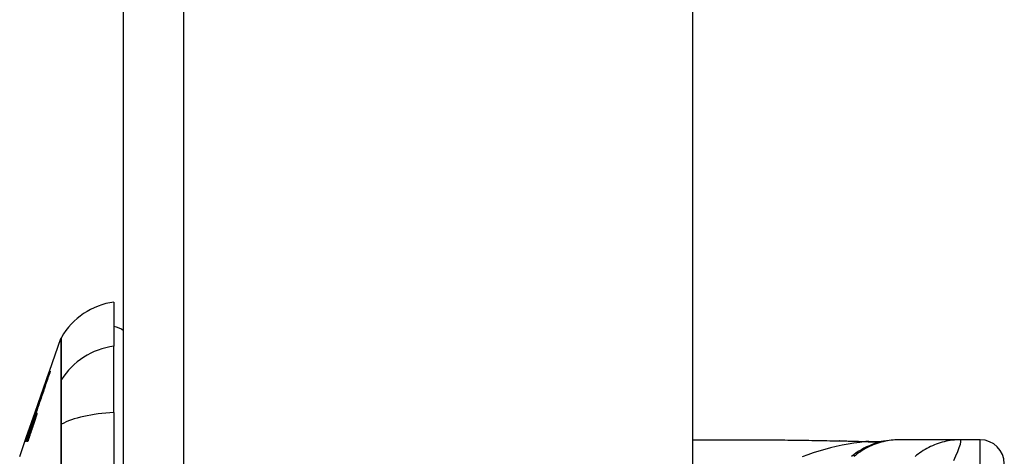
# Model space of a CAD drawing. Header units: inches. Extents: x 14 to 456, y 41 to 215.
# Tile 260 of 361: x 267.06 to 268.675, y 131.27 to 131.987. Entities that reach past the tile are written whole.
import ezdxf

# ---------------------------------------------------------------- set-up
doc = ezdxf.new("R2010")
doc.units = ezdxf.units.IN
doc.header["$MEASUREMENT"] = 0
doc.layers.add('Visible Edges(ANSI)', color=7, linetype='Continuous', lineweight=25)
doc.layers.add('Visible Tangent Edges(ANSI)', color=7, linetype='Continuous', lineweight=25)

msp = doc.modelspace()

# ---------------------------------------------------------------- linework, layer by layer
at = {"layer": 'Visible Edges(ANSI)'}
for p, q in [((267.2303, 116.0535), (267.2303, 145.7735)), ((268.1643, 116.1705), (268.1643, 145.7735)), ((267.2146, 131.5237), (267.2146, 131.451)), ((267.1088, 131.41), (267.1276, 131.4639)), ((267.2146, 131.3422), (267.2146, 131.451)), ((267.0852, 131.3426), (267.1084, 131.409)), ((267.1084, 131.409), (267.1088, 131.41)), ((267.1084, 131.409), (267.1086, 131.409)), ((267.1088, 131.41), (267.1089, 131.41)), ((267.109, 131.41), (267.1093, 131.41)), ((267.1094, 131.41), (267.11, 131.41)), ((267.0707, 131.3013), (267.0852, 131.3426)), ((267.0856, 131.3403), (267.0828, 131.3323)), ((267.0844, 131.3403), (267.0845, 131.3403)), ((267.0847, 131.3375), (267.0865, 131.3426)), ((267.0848, 131.3403), (267.0851, 131.3403)), ((267.0853, 131.3426), (267.0852, 131.3426)), ((267.0852, 131.3403), (267.0856, 131.3403)), ((267.0853, 131.3426), (267.0854, 131.3426)), ((267.086, 131.3426), (267.0856, 131.3426)), ((267.0865, 131.3426), (267.0861, 131.3426)), ((267.0865, 131.3426), (267.0868, 131.3426)), ((267.0874, 131.3438), (267.0875, 131.3438)), ((267.2146, 131.3422), (267.2146, 130.4848)), ((267.0792, 131.325), (267.0792, 131.325)), ((267.0792, 131.325), (267.0794, 131.325)), ((267.0828, 131.3323), (267.0829, 131.3323)), ((267.0829, 131.3323), (267.0832, 131.3323)), ((267.0833, 131.3324), (267.0841, 131.3324)), ((267.0833, 131.33), (267.0836, 131.33)), ((267.0847, 131.3324), (267.0857, 131.3324)), ((267.0763, 131.3135), (267.0698, 131.2948)), ((267.0743, 131.311), (267.0743, 131.311)), ((267.0743, 131.311), (267.0745, 131.311)), ((267.0767, 131.318), (267.0769, 131.318)), ((267.0599, 131.2703), (267.0685, 131.2948)), ((267.0685, 131.2948), (267.0707, 131.3013)), ((267.0685, 131.2948), (267.0685, 131.2948)), ((267.0691, 131.2948), (267.0688, 131.2948)), ((267.0698, 131.2948), (267.0693, 131.2948)), ((267.0713, 131.2948), (267.0706, 131.2948)), ((267.0732, 131.2948), (267.0724, 131.2948)), ((268.1643, 131.2974), (268.2862, 131.2974)), ((268.5029, 131.2974), (268.5004, 131.2974)), ((268.6033, 131.2974), (268.5029, 131.2974)), ((268.6358, 131.2974), (268.6033, 131.2974))]:
    msp.add_line(p, q, dxfattribs=at)
at = {"layer": 'Visible Edges(ANSI)', "flags": 128}
for points in [[(267.1089, 131.41), (267.1078, 131.4067), (267.1066, 131.4034), (267.1054, 131.4), (267.1042, 131.3966), (267.1031, 131.3932), (267.1019, 131.3898), (267.1007, 131.3864), (267.0995, 131.383), (267.0983, 131.3795), (267.0971, 131.3761), (267.0959, 131.3726), (267.0947, 131.3692), (267.0935, 131.3657), (267.0922, 131.3623), (267.091, 131.3588), (267.0898, 131.3553), (267.0886, 131.3519), (267.0874, 131.3484), (267.0862, 131.345), (267.085, 131.3415), (267.0838, 131.3381), (267.0826, 131.3347), (267.0814, 131.3313), (267.0803, 131.3279)], [(267.0824, 131.334), (267.0835, 131.3372), (267.0846, 131.3403), (267.0857, 131.3435), (267.0868, 131.3466), (267.088, 131.3498), (267.0891, 131.353), (267.0902, 131.3562), (267.0913, 131.3594), (267.0924, 131.3626), (267.0935, 131.3658), (267.0946, 131.369), (267.0958, 131.3722), (267.0969, 131.3754), (267.098, 131.3786), (267.0991, 131.3818), (267.1002, 131.3849), (267.1013, 131.3881), (267.1024, 131.3913), (267.1035, 131.3944), (267.1046, 131.3976), (267.1057, 131.4007), (267.1068, 131.4038), (267.1079, 131.4069), (267.109, 131.41)], [(267.1093, 131.41), (267.1084, 131.4073), (267.1074, 131.4045), (267.1065, 131.4017), (267.1055, 131.3989), (267.1045, 131.3961), (267.1036, 131.3933), (267.1026, 131.3905), (267.1016, 131.3877), (267.1006, 131.3849), (267.0997, 131.3821), (267.0987, 131.3793), (267.0977, 131.3764), (267.0967, 131.3736), (267.0957, 131.3708), (267.0948, 131.368), (267.0938, 131.3651), (267.0928, 131.3623), (267.0918, 131.3595), (267.0909, 131.3567), (267.0899, 131.3538), (267.0889, 131.351), (267.088, 131.3482), (267.087, 131.3454), (267.086, 131.3426)], [(267.0861, 131.3426), (267.0871, 131.3454), (267.0881, 131.3482), (267.089, 131.351), (267.09, 131.3538), (267.091, 131.3567), (267.0919, 131.3595), (267.0929, 131.3623), (267.0939, 131.3651), (267.0949, 131.368), (267.0958, 131.3708), (267.0968, 131.3736), (267.0978, 131.3764), (267.0988, 131.3793), (267.0997, 131.3821), (267.1007, 131.3849), (267.1017, 131.3877), (267.1027, 131.3905), (267.1036, 131.3933), (267.1046, 131.3961), (267.1056, 131.3989), (267.1065, 131.4017), (267.1075, 131.4045), (267.1085, 131.4073), (267.1094, 131.41)], [(267.11, 131.41), (267.1091, 131.4073), (267.1082, 131.4046), (267.1072, 131.4018), (267.1063, 131.3991), (267.1054, 131.3964), (267.1044, 131.3936), (267.1035, 131.3908), (267.1025, 131.3881), (267.1016, 131.3853), (267.1006, 131.3825), (267.0997, 131.3798), (267.0987, 131.377), (267.0978, 131.3742), (267.0969, 131.3714), (267.0959, 131.3687), (267.095, 131.3659), (267.094, 131.3631), (267.0931, 131.3603), (267.0921, 131.3576), (267.0912, 131.3548), (267.0903, 131.352), (267.0893, 131.3493), (267.0884, 131.3465), (267.0875, 131.3438)], [(267.0693, 131.2948), (267.07, 131.2967), (267.0706, 131.2985), (267.0713, 131.3004), (267.072, 131.3023), (267.0726, 131.3042), (267.0733, 131.3061), (267.074, 131.308), (267.0746, 131.3099), (267.0753, 131.3118), (267.076, 131.3137), (267.0766, 131.3156), (267.0773, 131.3175), (267.078, 131.3194), (267.0786, 131.3213), (267.0793, 131.3232), (267.0799, 131.3251), (267.0806, 131.327), (267.0813, 131.3289), (267.0819, 131.3308), (267.0826, 131.3327), (267.0833, 131.3346), (267.0839, 131.3365), (267.0846, 131.3384), (267.0852, 131.3403)], [(267.0767, 131.318), (267.077, 131.3189), (267.0773, 131.3199), (267.0776, 131.3208), (267.078, 131.3217), (267.0783, 131.3227), (267.0786, 131.3236), (267.0789, 131.3245), (267.0792, 131.3254), (267.0796, 131.3264), (267.0799, 131.3273), (267.0802, 131.3282), (267.0805, 131.3292), (267.0809, 131.3301), (267.0812, 131.331), (267.0815, 131.3319), (267.0818, 131.3329), (267.0821, 131.3338), (267.0825, 131.3347), (267.0828, 131.3357), (267.0831, 131.3366), (267.0834, 131.3375), (267.0838, 131.3384), (267.0841, 131.3393), (267.0844, 131.3403)], [(267.0851, 131.3403), (267.0848, 131.3394), (267.0844, 131.3385), (267.0841, 131.3376), (267.0838, 131.3366), (267.0834, 131.3357), (267.0831, 131.3348), (267.0827, 131.3339), (267.0824, 131.333), (267.0821, 131.3321), (267.0817, 131.3311), (267.0814, 131.3302), (267.081, 131.3293), (267.0807, 131.3284), (267.0804, 131.3274), (267.08, 131.3265), (267.0797, 131.3256), (267.0793, 131.3247), (267.079, 131.3237), (267.0787, 131.3228), (267.0783, 131.3219), (267.078, 131.3209), (267.0776, 131.32), (267.0773, 131.3191), (267.077, 131.3182)], [(267.0845, 131.3403), (267.0843, 131.3396), (267.084, 131.339), (267.0838, 131.3384), (267.0836, 131.3377), (267.0834, 131.3371), (267.0832, 131.3364), (267.0829, 131.3358), (267.0827, 131.3352), (267.0825, 131.3345), (267.0823, 131.3339), (267.0821, 131.3333), (267.0818, 131.3326), (267.0816, 131.332), (267.0814, 131.3313), (267.0812, 131.3307), (267.081, 131.3301), (267.0807, 131.3294), (267.0805, 131.3288), (267.0803, 131.3281), (267.0801, 131.3275), (267.0799, 131.3269), (267.0796, 131.3262), (267.0794, 131.3256), (267.0792, 131.325)], [(267.0792, 131.325), (267.0795, 131.3256), (267.0797, 131.3262), (267.0799, 131.3269), (267.0802, 131.3275), (267.0804, 131.3282), (267.0806, 131.3288), (267.0808, 131.3294), (267.0811, 131.3301), (267.0813, 131.3307), (267.0815, 131.3314), (267.0818, 131.332), (267.082, 131.3326), (267.0822, 131.3333), (267.0825, 131.3339), (267.0827, 131.3345), (267.0829, 131.3352), (267.0832, 131.3358), (267.0834, 131.3365), (267.0836, 131.3371), (267.0839, 131.3377), (267.0841, 131.3384), (267.0843, 131.339), (267.0845, 131.3396), (267.0848, 131.3403)], [(267.0803, 131.3279), (267.0805, 131.3285), (267.0807, 131.3291), (267.0809, 131.3298), (267.0811, 131.3304), (267.0813, 131.331), (267.0815, 131.3316), (267.0817, 131.3322), (267.0819, 131.3328), (267.0822, 131.3334), (267.0824, 131.3341), (267.0826, 131.3347), (267.0828, 131.3353), (267.083, 131.3359), (267.0832, 131.3365), (267.0834, 131.3371), (267.0836, 131.3377), (267.0838, 131.3384), (267.0841, 131.339), (267.0843, 131.3396), (267.0845, 131.3402), (267.0847, 131.3408), (267.0849, 131.3414), (267.0851, 131.342), (267.0853, 131.3426)], [(267.0856, 131.3426), (267.0854, 131.3423), (267.0853, 131.3419), (267.0852, 131.3416), (267.085, 131.3412), (267.0849, 131.3408), (267.0848, 131.3405), (267.0847, 131.3401), (267.0845, 131.3398), (267.0844, 131.3394), (267.0843, 131.3391), (267.0841, 131.3387), (267.084, 131.3383), (267.0839, 131.338), (267.0837, 131.3376), (267.0836, 131.3373), (267.0835, 131.3369), (267.0834, 131.3365), (267.0832, 131.3362), (267.0831, 131.3358), (267.083, 131.3355), (267.0828, 131.3351), (267.0827, 131.3347), (267.0826, 131.3344), (267.0824, 131.334)], [(267.0829, 131.3323), (267.0831, 131.3329), (267.0834, 131.3336), (267.0836, 131.3343), (267.0839, 131.3349), (267.0841, 131.3355), (267.0843, 131.3361), (267.0845, 131.3366), (267.0847, 131.3372), (267.0849, 131.3377), (267.0851, 131.3381), (267.0853, 131.3386), (267.0855, 131.339), (267.0857, 131.3394), (267.0858, 131.3398), (267.0859, 131.3401), (267.0861, 131.3404), (267.0862, 131.3407), (267.0863, 131.3409), (267.0864, 131.3411), (267.0865, 131.3412), (267.0866, 131.3413), (267.0867, 131.3414), (267.0867, 131.3415), (267.0867, 131.3415)], [(267.0833, 131.33), (267.0836, 131.3308), (267.0839, 131.3317), (267.0842, 131.3324), (267.0845, 131.3332), (267.0848, 131.334), (267.0851, 131.3347), (267.0853, 131.3354), (267.0856, 131.336), (267.0858, 131.3367), (267.0861, 131.3372), (267.0863, 131.3378), (267.0865, 131.3383), (267.0867, 131.3388), (267.0869, 131.3393), (267.0871, 131.3397), (267.0873, 131.3401), (267.0874, 131.3404), (267.0876, 131.3407), (267.0877, 131.3409), (267.0878, 131.3411), (267.0879, 131.3413), (267.088, 131.3414), (267.0881, 131.3415), (267.0882, 131.3415)], [(267.0875, 131.3438), (267.0874, 131.3438), (267.0874, 131.3437), (267.0873, 131.3437), (267.0873, 131.3436), (267.0872, 131.3435), (267.0872, 131.3434), (267.0871, 131.3433), (267.087, 131.3431), (267.0869, 131.3429), (267.0868, 131.3427), (267.0867, 131.3425), (267.0866, 131.3422), (267.0865, 131.3419), (267.0863, 131.3416), (267.0862, 131.3413), (267.0861, 131.3409), (267.0859, 131.3406), (267.0858, 131.3402), (267.0856, 131.3398), (267.0854, 131.3394), (267.0853, 131.3389), (267.0851, 131.3385), (267.0849, 131.338), (267.0847, 131.3375)], [(267.0867, 131.3415), (267.0868, 131.3415), (267.0868, 131.3414), (267.0868, 131.3414), (267.0868, 131.3413), (267.0867, 131.3412), (267.0867, 131.341), (267.0867, 131.3409), (267.0866, 131.3407), (267.0866, 131.3405), (267.0865, 131.3403), (267.0865, 131.34), (267.0864, 131.3398), (267.0863, 131.3395), (267.0862, 131.3392), (267.0862, 131.3389), (267.0861, 131.3386), (267.086, 131.3382), (267.0858, 131.3379), (267.0857, 131.3375), (267.0856, 131.3371), (267.0855, 131.3367), (267.0854, 131.3363), (267.0853, 131.3359), (267.0851, 131.3355)], [(267.0882, 131.3415), (267.0882, 131.3415), (267.0882, 131.3414), (267.0882, 131.3414), (267.0882, 131.3413), (267.0882, 131.3412), (267.0882, 131.341), (267.0881, 131.3409), (267.0881, 131.3407), (267.0881, 131.3405), (267.088, 131.3403), (267.088, 131.34), (267.0879, 131.3398), (267.0878, 131.3395), (267.0878, 131.3392), (267.0877, 131.3389), (267.0876, 131.3386), (267.0875, 131.3382), (267.0874, 131.3379), (267.0873, 131.3375), (267.0872, 131.3371), (267.0871, 131.3367), (267.087, 131.3363), (267.0868, 131.3359), (267.0867, 131.3355)], [(267.0706, 131.2948), (267.071, 131.296), (267.0715, 131.2972), (267.0719, 131.2984), (267.0723, 131.2996), (267.0727, 131.3008), (267.0731, 131.3019), (267.0735, 131.3031), (267.0739, 131.3043), (267.0743, 131.3055), (267.0748, 131.3067), (267.0752, 131.3079), (267.0756, 131.3091), (267.076, 131.3103), (267.0764, 131.3115), (267.0768, 131.3127), (267.0772, 131.3139), (267.0777, 131.3151), (267.0781, 131.3163), (267.0785, 131.3175), (267.0789, 131.3187), (267.0793, 131.3199), (267.0797, 131.3211), (267.0801, 131.3223), (267.0805, 131.3235)], [(267.0724, 131.2948), (267.0728, 131.296), (267.0732, 131.2972), (267.0736, 131.2984), (267.074, 131.2996), (267.0744, 131.3008), (267.0748, 131.302), (267.0752, 131.3032), (267.0756, 131.3043), (267.0761, 131.3055), (267.0765, 131.3067), (267.0769, 131.3079), (267.0773, 131.3091), (267.0777, 131.3103), (267.0781, 131.3115), (267.0785, 131.3127), (267.0789, 131.3139), (267.0793, 131.3151), (267.0797, 131.3163), (267.0801, 131.3175), (267.0805, 131.3187), (267.0809, 131.3199), (267.0813, 131.3211), (267.0817, 131.3223), (267.0821, 131.3235)], [(267.0828, 131.3233), (267.0824, 131.3221), (267.082, 131.321), (267.0816, 131.3198), (267.0812, 131.3186), (267.0808, 131.3174), (267.0804, 131.3162), (267.08, 131.315), (267.0796, 131.3138), (267.0792, 131.3126), (267.0788, 131.3114), (267.0784, 131.3102), (267.078, 131.3091), (267.0776, 131.3079), (267.0772, 131.3067), (267.0768, 131.3055), (267.0764, 131.3043), (267.076, 131.3031), (267.0756, 131.3019), (267.0752, 131.3007), (267.0748, 131.2995), (267.0744, 131.2983), (267.074, 131.2971), (267.0736, 131.296), (267.0732, 131.2948)], [(267.0813, 131.3275), (267.0811, 131.327), (267.0809, 131.3265), (267.0807, 131.3259), (267.0805, 131.3254), (267.0803, 131.3248), (267.0801, 131.3242), (267.0799, 131.3237), (267.0797, 131.3231), (267.0795, 131.3225), (267.0793, 131.3219), (267.0791, 131.3214), (267.0789, 131.3208), (267.0787, 131.3202), (267.0784, 131.3196), (267.0782, 131.319), (267.078, 131.3184), (267.0778, 131.3178), (267.0776, 131.3172), (267.0774, 131.3166), (267.0772, 131.316), (267.0769, 131.3154), (267.0767, 131.3148), (267.0765, 131.3141), (267.0763, 131.3135)], [(267.0826, 131.3275), (267.0824, 131.327), (267.0823, 131.3265), (267.0821, 131.3259), (267.0819, 131.3254), (267.0816, 131.3248), (267.0814, 131.3242), (267.0812, 131.3237), (267.081, 131.3231), (267.0808, 131.3225), (267.0806, 131.3219), (267.0804, 131.3214), (267.0802, 131.3208), (267.08, 131.3202), (267.0798, 131.3196), (267.0796, 131.319), (267.0794, 131.3184), (267.0792, 131.3178), (267.079, 131.3172), (267.0787, 131.3166), (267.0785, 131.316), (267.0783, 131.3154), (267.0781, 131.3147), (267.0779, 131.3141), (267.0777, 131.3135)], [(267.0805, 131.3235), (267.0806, 131.3238), (267.0807, 131.324), (267.0808, 131.3243), (267.0809, 131.3245), (267.081, 131.3247), (267.0811, 131.325), (267.0811, 131.3252), (267.0812, 131.3255), (267.0813, 131.3257), (267.0814, 131.326), (267.0815, 131.3262), (267.0816, 131.3265), (267.0816, 131.3267), (267.0817, 131.327), (267.0818, 131.3272), (267.0819, 131.3275), (267.082, 131.3277), (267.082, 131.328), (267.0821, 131.3282), (267.0822, 131.3284), (267.0823, 131.3287), (267.0823, 131.3289), (267.0824, 131.3292), (267.0825, 131.3294)], [(267.0833, 131.3324), (267.0832, 131.3323), (267.0832, 131.3322), (267.0832, 131.3322), (267.0831, 131.3321), (267.0831, 131.332), (267.083, 131.3318), (267.0829, 131.3317), (267.0829, 131.3316), (267.0828, 131.3314), (267.0827, 131.3312), (267.0826, 131.331), (267.0826, 131.3308), (267.0825, 131.3306), (267.0824, 131.3304), (267.0823, 131.3301), (267.0822, 131.3299), (267.0821, 131.3296), (267.082, 131.3294), (267.0819, 131.3291), (267.0818, 131.3288), (267.0817, 131.3285), (267.0815, 131.3282), (267.0814, 131.3279), (267.0813, 131.3275)], [(267.0821, 131.3235), (267.0822, 131.3238), (267.0823, 131.324), (267.0824, 131.3243), (267.0824, 131.3245), (267.0825, 131.3247), (267.0826, 131.325), (267.0827, 131.3252), (267.0828, 131.3255), (267.0829, 131.3257), (267.0829, 131.326), (267.083, 131.3262), (267.0831, 131.3265), (267.0832, 131.3267), (267.0833, 131.327), (267.0833, 131.3272), (267.0834, 131.3275), (267.0835, 131.3277), (267.0836, 131.328), (267.0836, 131.3282), (267.0837, 131.3284), (267.0838, 131.3287), (267.0839, 131.3289), (267.0839, 131.3292), (267.084, 131.3294)], [(267.0825, 131.3294), (267.0826, 131.3296), (267.0826, 131.3298), (267.0827, 131.3301), (267.0828, 131.3303), (267.0828, 131.3305), (267.0829, 131.3307), (267.083, 131.3309), (267.083, 131.3311), (267.0831, 131.3312), (267.0831, 131.3314), (267.0831, 131.3316), (267.0832, 131.3317), (267.0832, 131.3318), (267.0832, 131.3319), (267.0833, 131.332), (267.0833, 131.3321), (267.0833, 131.3322), (267.0833, 131.3323), (267.0833, 131.3323), (267.0833, 131.3324), (267.0833, 131.3324), (267.0833, 131.3324), (267.0833, 131.3324), (267.0833, 131.3324)], [(267.0847, 131.3324), (267.0846, 131.3323), (267.0846, 131.3322), (267.0845, 131.3322), (267.0845, 131.3321), (267.0844, 131.332), (267.0844, 131.3318), (267.0843, 131.3317), (267.0842, 131.3316), (267.0842, 131.3314), (267.0841, 131.3312), (267.084, 131.331), (267.0839, 131.3308), (267.0838, 131.3306), (267.0837, 131.3304), (267.0836, 131.3301), (267.0835, 131.3299), (267.0834, 131.3296), (267.0833, 131.3294), (267.0832, 131.3291), (267.0831, 131.3288), (267.083, 131.3285), (267.0829, 131.3282), (267.0828, 131.3279), (267.0826, 131.3275)], [(267.0867, 131.3355), (267.0866, 131.335), (267.0864, 131.3345), (267.0862, 131.334), (267.0861, 131.3335), (267.0859, 131.333), (267.0858, 131.3325), (267.0856, 131.332), (267.0855, 131.3315), (267.0853, 131.331), (267.0851, 131.3305), (267.085, 131.33), (267.0848, 131.3295), (267.0846, 131.3289), (267.0845, 131.3284), (267.0843, 131.3279), (267.0842, 131.3274), (267.084, 131.3269), (267.0838, 131.3264), (267.0837, 131.3259), (267.0835, 131.3254), (267.0833, 131.3248), (267.0831, 131.3243), (267.083, 131.3238), (267.0828, 131.3233)], [(267.0851, 131.3355), (267.085, 131.3353), (267.085, 131.3351), (267.0849, 131.3348), (267.0848, 131.3346), (267.0848, 131.3344), (267.0847, 131.3342), (267.0846, 131.3339), (267.0845, 131.3337), (267.0845, 131.3335), (267.0844, 131.3332), (267.0843, 131.333), (267.0842, 131.3328), (267.0842, 131.3326), (267.0841, 131.3323), (267.084, 131.3321), (267.0839, 131.3319), (267.0839, 131.3316), (267.0838, 131.3314), (267.0837, 131.3312), (267.0836, 131.3309), (267.0836, 131.3307), (267.0835, 131.3305), (267.0834, 131.3302), (267.0833, 131.33)], [(267.084, 131.3294), (267.0841, 131.3296), (267.0841, 131.3299), (267.0842, 131.3301), (267.0843, 131.3303), (267.0843, 131.3305), (267.0844, 131.3307), (267.0844, 131.3309), (267.0845, 131.3311), (267.0845, 131.3312), (267.0846, 131.3314), (267.0846, 131.3316), (267.0846, 131.3317), (267.0847, 131.3318), (267.0847, 131.3319), (267.0847, 131.332), (267.0847, 131.3321), (267.0847, 131.3322), (267.0847, 131.3323), (267.0847, 131.3323), (267.0847, 131.3324), (267.0847, 131.3324), (267.0847, 131.3324), (267.0847, 131.3324), (267.0847, 131.3324)], [(267.0685, 131.2948), (267.0688, 131.2957), (267.0692, 131.2967), (267.0695, 131.2977), (267.0698, 131.2986), (267.0702, 131.2996), (267.0705, 131.3006), (267.0708, 131.3016), (267.0712, 131.3025), (267.0715, 131.3035), (267.0719, 131.3045), (267.0722, 131.3055), (267.0726, 131.3064), (267.0729, 131.3074), (267.0732, 131.3084), (267.0736, 131.3093), (267.0739, 131.3103), (267.0743, 131.3113), (267.0746, 131.3122), (267.075, 131.3132), (267.0753, 131.3142), (267.0756, 131.3151), (267.076, 131.3161), (267.0763, 131.3171), (267.0767, 131.318)], [(267.0743, 131.311), (267.074, 131.3103), (267.0738, 131.3097), (267.0736, 131.309), (267.0733, 131.3083), (267.0731, 131.3076), (267.0728, 131.307), (267.0726, 131.3063), (267.0724, 131.3056), (267.0721, 131.3049), (267.0719, 131.3043), (267.0716, 131.3036), (267.0714, 131.3029), (267.0711, 131.3022), (267.0709, 131.3016), (267.0707, 131.3009), (267.0704, 131.3002), (267.0702, 131.2995), (267.0699, 131.2988), (267.0697, 131.2982), (267.0695, 131.2975), (267.0692, 131.2968), (267.069, 131.2961), (267.0687, 131.2954), (267.0685, 131.2948)], [(267.0688, 131.2948), (267.069, 131.2954), (267.0692, 131.2961), (267.0695, 131.2968), (267.0697, 131.2975), (267.0699, 131.2982), (267.0701, 131.2988), (267.0704, 131.2995), (267.0706, 131.3002), (267.0708, 131.3009), (267.0711, 131.3015), (267.0713, 131.3022), (267.0715, 131.3029), (267.0718, 131.3036), (267.072, 131.3043), (267.0722, 131.3049), (267.0725, 131.3056), (267.0727, 131.3063), (267.0729, 131.307), (267.0732, 131.3076), (267.0734, 131.3083), (267.0736, 131.309), (267.0738, 131.3097), (267.0741, 131.3103), (267.0743, 131.311)], [(267.077, 131.3182), (267.0766, 131.3172), (267.0763, 131.3162), (267.076, 131.3153), (267.0756, 131.3143), (267.0753, 131.3133), (267.075, 131.3123), (267.0747, 131.3114), (267.0743, 131.3104), (267.074, 131.3094), (267.0737, 131.3084), (267.0733, 131.3075), (267.073, 131.3065), (267.0727, 131.3055), (267.0724, 131.3045), (267.072, 131.3036), (267.0717, 131.3026), (267.0714, 131.3016), (267.0711, 131.3006), (267.0707, 131.2996), (267.0704, 131.2987), (267.0701, 131.2977), (267.0698, 131.2967), (267.0694, 131.2957), (267.0691, 131.2948)], [(267.0777, 131.3135), (267.0774, 131.3127), (267.0772, 131.312), (267.0769, 131.3112), (267.0766, 131.3104), (267.0764, 131.3096), (267.0761, 131.3088), (267.0758, 131.308), (267.0756, 131.3073), (267.0753, 131.3065), (267.075, 131.3057), (267.0748, 131.3049), (267.0745, 131.3041), (267.0742, 131.3034), (267.0739, 131.3026), (267.0737, 131.3018), (267.0734, 131.301), (267.0731, 131.3002), (267.0729, 131.2995), (267.0726, 131.2987), (267.0723, 131.2979), (267.0721, 131.2971), (267.0718, 131.2963), (267.0715, 131.2955), (267.0713, 131.2948)], [(268.2862, 131.2974), (268.3153, 131.2972), (268.3448, 131.2969), (268.3747, 131.2964), (268.4048, 131.2959)], [(268.4048, 131.2959), (268.4291, 131.2954), (268.4529, 131.2946)], [(268.5004, 131.2974), (268.4958, 131.2973), (268.4911, 131.297), (268.4864, 131.2965), (268.4817, 131.2959), (268.477, 131.295), (268.4723, 131.294), (268.4676, 131.2927), (268.4629, 131.2913), (268.4583, 131.2896), (268.4538, 131.2878), (268.4493, 131.2857), (268.4449, 131.2835), (268.4407, 131.2811), (268.4365, 131.2786), (268.4324, 131.2758), (268.4285, 131.2729), (268.4247, 131.2699)], [(268.4529, 131.2946), (268.4681, 131.2946), (268.4832, 131.2961)]]:
    msp.add_lwpolyline(points, dxfattribs=at)
at = {"layer": 'Visible Edges(ANSI)'}
for centre, radius, start, end in [((267.2309, 131.4068), 0.1181, 97.9413, 150.1831), ((267.2067, 131.445), 0.0394, 53.1301, 78.463), ((267.1369, 131.4606), 0.00984, 150.1831, 160.71), ((268.6358, 131.258), 0.0394, 0, 90)]:
    msp.add_arc(centre, radius, start, end, dxfattribs=at)
at = {"layer": 'Visible Tangent Edges(ANSI)'}
for p, q in [((267.3293, 116.0535), (267.3293, 145.7735)), ((267.1276, 131.3942), (267.1276, 131.3941)), ((267.0805, 131.3235), (267.0812, 131.3235)), ((267.0821, 131.3235), (267.0829, 131.3235)), ((267.0825, 131.3294), (267.0833, 131.3294)), ((267.084, 131.3294), (267.0848, 131.3294)), ((267.1276, 131.3223), (267.1276, 131.3218)), ((268.6358, 131.1005), (268.6358, 131.2974))]:
    msp.add_line(p, q, dxfattribs=at)
at = {"layer": 'Visible Tangent Edges(ANSI)', "flags": 128}
for points in [[(267.1276, 131.4639), (267.1276, 131.4637), (267.1276, 131.4634), (267.1276, 131.4628), (267.1276, 131.4619), (267.1276, 131.4608), (267.1276, 131.4595), (267.1276, 131.4579), (267.1276, 131.4561), (267.1276, 131.454), (267.1276, 131.4517), (267.1276, 131.4491), (267.1276, 131.4463), (267.1276, 131.4433), (267.1276, 131.44), (267.1276, 131.4364), (267.1276, 131.4327), (267.1276, 131.4287), (267.1276, 131.4245), (267.1276, 131.42), (267.1276, 131.4153), (267.1276, 131.4104), (267.1276, 131.4052), (267.1276, 131.3999), (267.1276, 131.3942)], [(267.1286, 131.3963), (267.1286, 131.4019), (267.1286, 131.4073), (267.1286, 131.4124), (267.1285, 131.4173), (267.1285, 131.422), (267.1285, 131.4264), (267.1285, 131.4306), (267.1285, 131.4346), (267.1285, 131.4383), (267.1285, 131.4418), (267.1285, 131.4451), (267.1285, 131.4481), (267.1284, 131.4509), (267.1284, 131.4534), (267.1284, 131.4557), (267.1284, 131.4578), (267.1284, 131.4596), (267.1284, 131.4612), (267.1284, 131.4625), (267.1284, 131.4636), (267.1284, 131.4644), (267.1284, 131.465), (267.1284, 131.4654), (267.1284, 131.4655)], [(267.1276, 131.3941), (267.1276, 131.3925), (267.1276, 131.3908), (267.1276, 131.389), (267.1276, 131.387), (267.1276, 131.3849), (267.1276, 131.3826), (267.1276, 131.3802), (267.1276, 131.3777), (267.1276, 131.375), (267.1276, 131.3722), (267.1276, 131.3693), (267.1276, 131.3663), (267.1276, 131.3631), (267.1276, 131.3599), (267.1276, 131.3565), (267.1276, 131.3531), (267.1276, 131.3495), (267.1276, 131.3459), (267.1276, 131.3421), (267.1276, 131.3383), (267.1276, 131.3344), (267.1276, 131.3304), (267.1276, 131.3264), (267.1276, 131.3223)], [(267.1286, 131.3231), (267.1286, 131.3273), (267.1286, 131.3314), (267.1286, 131.3355), (267.1286, 131.3395), (267.1286, 131.3434), (267.1286, 131.3472), (267.1287, 131.351), (267.1287, 131.3546), (267.1287, 131.3582), (267.1287, 131.3616), (267.1287, 131.3649), (267.1287, 131.3682), (267.1287, 131.3713), (267.1287, 131.3742), (267.1287, 131.3771), (267.1287, 131.3798), (267.1287, 131.3824), (267.1286, 131.3848), (267.1286, 131.3871), (267.1286, 131.3892), (267.1286, 131.3912), (267.1286, 131.3931), (267.1286, 131.3948), (267.1286, 131.3963)], [(267.1276, 131.3218), (267.1276, 131.3055), (267.1276, 131.2891), (267.1276, 131.2726), (267.1276, 131.256)], [(267.1285, 131.257), (267.1286, 131.2902), (267.1286, 131.3231)], [(268.2862, 131.2974), (268.291, 131.2974), (268.2958, 131.2973), (268.3006, 131.2973), (268.3054, 131.2973), (268.3103, 131.2972), (268.3151, 131.2972), (268.32, 131.2971), (268.3248, 131.2971), (268.3297, 131.297), (268.3346, 131.2969), (268.3395, 131.2969), (268.3444, 131.2968), (268.3494, 131.2967), (268.3543, 131.2966), (268.3593, 131.2965), (268.3642, 131.2965), (268.3692, 131.2964), (268.3742, 131.2963), (268.3792, 131.2962), (268.3842, 131.2961), (268.3892, 131.296), (268.3942, 131.2959), (268.3992, 131.2958), (268.4042, 131.2957)], [(268.4479, 131.2944), (268.4381, 131.2933), (268.4284, 131.2919), (268.4188, 131.2902), (268.4091, 131.2884), (268.3995, 131.2864), (268.39, 131.2841), (268.3805, 131.2817), (268.3711, 131.279), (268.3618, 131.2761), (268.3526, 131.273), (268.3435, 131.2697)], [(268.4048, 131.2959), (268.4048, 131.2959), (268.4048, 131.2959), (268.4048, 131.2959), (268.4047, 131.2959), (268.4047, 131.2959), (268.4047, 131.2959), (268.4047, 131.2959), (268.4046, 131.2959), (268.4046, 131.2959), (268.4046, 131.2959), (268.4046, 131.2959), (268.4045, 131.2959), (268.4045, 131.2959), (268.4045, 131.2959), (268.4045, 131.2958), (268.4044, 131.2958), (268.4044, 131.2958), (268.4044, 131.2958), (268.4044, 131.2958), (268.4043, 131.2958), (268.4043, 131.2958), (268.4043, 131.2958), (268.4043, 131.2958), (268.4042, 131.2957)], [(268.4042, 131.2957), (268.4061, 131.2957), (268.4079, 131.2957), (268.4098, 131.2956), (268.4116, 131.2956), (268.4135, 131.2956), (268.4153, 131.2955), (268.4171, 131.2955), (268.419, 131.2954), (268.4208, 131.2954), (268.4226, 131.2953), (268.4245, 131.2953), (268.4263, 131.2952), (268.4281, 131.2952), (268.4299, 131.2951), (268.4317, 131.2951), (268.4335, 131.295), (268.4353, 131.295), (268.4371, 131.2949), (268.4389, 131.2948), (268.4407, 131.2948), (268.4425, 131.2947), (268.4443, 131.2946), (268.4461, 131.2945), (268.4479, 131.2944)], [(268.5029, 131.2974), (268.4995, 131.2973), (268.4962, 131.2972), (268.4929, 131.2969), (268.4895, 131.2966), (268.4862, 131.2961), (268.4829, 131.2956), (268.4795, 131.295), (268.4762, 131.2942), (268.4729, 131.2934), (268.4697, 131.2924), (268.4664, 131.2914), (268.4632, 131.2903), (268.46, 131.289), (268.4569, 131.2877), (268.4538, 131.2863), (268.4507, 131.2848), (268.4477, 131.2832), (268.4447, 131.2815), (268.4418, 131.2797), (268.439, 131.2779), (268.4362, 131.276), (268.4335, 131.274), (268.4309, 131.2719), (268.4283, 131.2698)], [(268.4508, 131.2945), (268.4508, 131.2945), (268.4507, 131.2945), (268.4506, 131.2945), (268.4505, 131.2945), (268.4505, 131.2945), (268.4504, 131.2945), (268.4503, 131.2945), (268.4502, 131.2945), (268.45, 131.2945), (268.4499, 131.2945), (268.4498, 131.2945), (268.4497, 131.2945), (268.4496, 131.2945), (268.4494, 131.2945), (268.4493, 131.2945), (268.4492, 131.2945), (268.449, 131.2945), (268.4489, 131.2945), (268.4487, 131.2945), (268.4485, 131.2945), (268.4484, 131.2945), (268.4482, 131.2945), (268.448, 131.2944), (268.4479, 131.2944)], [(268.4529, 131.2946), (268.4528, 131.2946), (268.4528, 131.2946), (268.4527, 131.2946), (268.4526, 131.2946), (268.4525, 131.2946), (268.4524, 131.2946), (268.4523, 131.2946), (268.4522, 131.2946), (268.4521, 131.2946), (268.4521, 131.2946), (268.452, 131.2946), (268.4519, 131.2946), (268.4518, 131.2946), (268.4517, 131.2946), (268.4516, 131.2946), (268.4515, 131.2946), (268.4514, 131.2946), (268.4514, 131.2946), (268.4513, 131.2946), (268.4512, 131.2946), (268.4511, 131.2946), (268.451, 131.2946), (268.4509, 131.2945), (268.4508, 131.2945)], [(268.6033, 131.2974), (268.6, 131.2973), (268.5966, 131.2972), (268.5933, 131.2969), (268.59, 131.2966), (268.5866, 131.2961), (268.5833, 131.2956), (268.58, 131.295), (268.5766, 131.2942), (268.5733, 131.2934), (268.5701, 131.2924), (268.5668, 131.2914), (268.5636, 131.2903), (268.5604, 131.289), (268.5573, 131.2877), (268.5542, 131.2863), (268.5511, 131.2848), (268.5481, 131.2832), (268.5452, 131.2815), (268.5423, 131.2798), (268.5395, 131.2779), (268.5367, 131.276), (268.534, 131.274), (268.5314, 131.272), (268.5288, 131.2698)], [(268.5922, 131.2637), (268.5958, 131.2713), (268.5989, 131.2784), (268.6014, 131.2848), (268.6031, 131.2901), (268.604, 131.2941), (268.6041, 131.2965), (268.6033, 131.2974)]]:
    msp.add_lwpolyline(points, dxfattribs=at)
at = {"layer": 'Visible Tangent Edges(ANSI)'}
for centre, major_axis, ratio, start_param, end_param in [((267.2309, 131.3406), (-0.1181, 0), 0.943995, 4.850991, 5.75935), ((267.1371, 131.3917), (-0.00984, -0.00008), 0.945463, 5.751833, 6.01554), ((267.2309, 131.3036), (-0.1181, 0), 0.32996, 4.850991, 5.75935), ((267.1371, 131.3215), (-0.00984, 0.00003), 0.32572, 5.760249, 6.023956), ((268.4479, 131.4898), (0.0329, -0.1941), 0.802573, 6.07533, 6.283185), ((268.4546, 131.4909), (0.0287, -0.1948), 0.91694, 6.10346, 6.283185)]:
    msp.add_ellipse(centre, major_axis=major_axis, ratio=ratio, start_param=start_param, end_param=end_param, dxfattribs=at)

doc.saveas('drawing.dxf')
